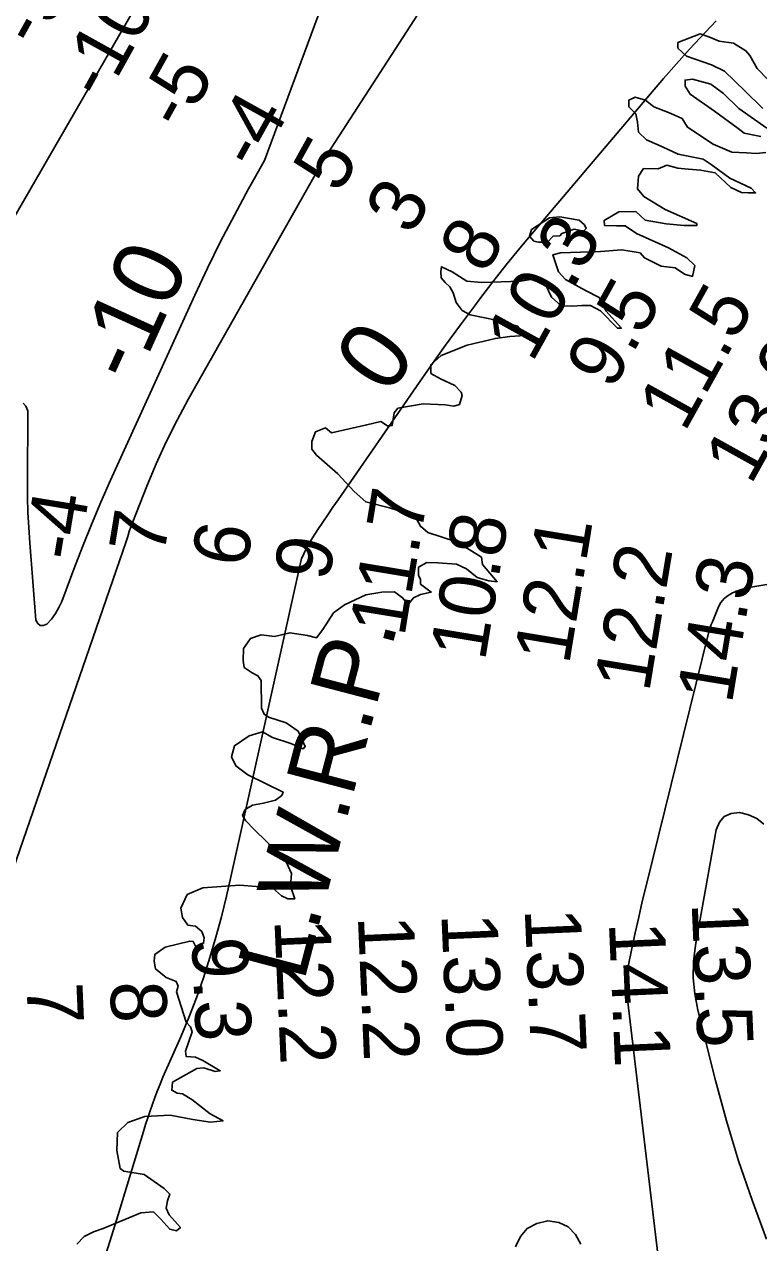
# Model space of a CAD drawing. Extents: x 3187622 to 3225504, y 800805 to 826213.
# Drawn here: x 3199081 to 3199960, y 821734 to 823193 of the extents above; entities that cross this region are included whole.
import ezdxf

# ---------------------------------------------------------------- set-up
doc = ezdxf.new("R2010")
doc.units = 0
for name, color, linetype in [('V-RIVR-EDGE', 7, 'Continuous'), ('V-RIVR-RANG', 7, 'Continuous'), ('V-TOPO-DPTH', 7, 'Continuous'), ('V-TOPO-MAJR-IDEN', 7, 'Continuous'), ('V-TOPO-MINR', 7, 'Continuous'), ('V-TOPO-MINR-IDEN', 7, 'Continuous'), ('V-TOPO-WATR', 7, 'Continuous'), ('V-TOPO-WATR-IDEN', 7, 'Continuous')]:
    doc.layers.add(name, color=color, linetype=linetype)

msp = doc.modelspace()

# ---------------------------------------------------------------- linework, layer by layer
at = {"layer": 'V-RIVR-EDGE'}
for points in [[(3199965.2, 823092.1), (3199943.5, 823113.4), (3199919.2, 823137), (3199903.6, 823144.4), (3199874, 823154.9), (3199863.6, 823164.5), (3199863.6, 823171), (3199890.2, 823181.4), (3199900.6, 823177.9), (3199912.8, 823172.6), (3199930.1, 823170.4), (3199944.9, 823161.3), (3199949.7, 823155.6), (3199958.3, 823139.9), (3199971.3, 823126.9)], [(3199962.9, 823058.6), (3199942.9, 823062.6), (3199935.5, 823068.3), (3199907.3, 823088.8), (3199878.3, 823109.3), (3199872.2, 823118.8), (3199872.2, 823126.2), (3199880.9, 823127.1), (3199903.1, 823121.4), (3199918.3, 823110), (3199936.5, 823092.2), (3199969.9, 823068.6)], [(3199826, 823054.6), (3199816.4, 823063.8), (3199815.2, 823075.9), (3199813, 823085.9), (3199804.8, 823094.2), (3199804.8, 823102.1), (3199812.2, 823105.5), (3199824.8, 823102), (3199834.8, 823094.2), (3199852.1, 823087.2), (3199868.6, 823080.2), (3199875.1, 823069.7), (3199905.9, 823049.6), (3199928.1, 823040), (3199945.5, 823039.1), (3199957.2, 823038.2), (3199968.9, 823039.5)], [(3199870.9, 822951.9), (3199886.1, 822951.9), (3199886.1, 822954.5), (3199848.4, 822971.1), (3199822.8, 822986.8), (3199815, 822996), (3199816.3, 823011.2), (3199822.4, 823020.3), (3199839.8, 823019.8), (3199850.2, 823024.1), (3199863.3, 823020.6), (3199871.5, 823019.7), (3199890.6, 823018.4), (3199908, 823014.9), (3199926.7, 822997.4), (3199939.7, 822991.7), (3199948, 822991.3), (3199956.6, 822991.3), (3199951.4, 822996.9), (3199925.8, 823008.7), (3199903.3, 823024.9), (3199893.7, 823031.4), (3199863.7, 823037.6), (3199845.9, 823045.9), (3199826, 823054.6)], [(3199563, 822548.4), (3199576.1, 822548), (3199598.2, 822546.6), (3199610.4, 822540.9), (3199623, 822530.5), (3199637.3, 822526.5), (3199646.9, 822525.6), (3199629.5, 822546.1), (3199628.3, 822554.8), (3199613.5, 822564), (3199597, 822573.6), (3199564, 822584.5), (3199555.3, 822591.9), (3199549.3, 822602.8), (3199543.2, 822605.9), (3199518, 822614.2), (3199489.8, 822621.2), (3199475.9, 822633.4), (3199456.4, 822654.8), (3199430.8, 822677), (3199425.1, 822684.4), (3199425.2, 822693.5), (3199429.5, 822705.2), (3199441.7, 822710), (3199448.7, 822703.9), (3199490.9, 822713.4), (3199507.8, 822717.2), (3199515.6, 822712), (3199521.3, 822712.4), (3199523.9, 822727.6), (3199528.3, 822733.3), (3199558.3, 822738.4), (3199584.8, 822737.5), (3199595.2, 822735.7), (3199601.8, 822737.9), (3199605.3, 822748.7), (3199604, 822752.6), (3199596.2, 822760.5), (3199579.2, 822768.3), (3199567.5, 822774.9), (3199567.5, 822785.3), (3199580.2, 822796.6), (3199611.1, 822808.7), (3199645, 822816.9), (3199662.4, 822819), (3199680.2, 822820.3), (3199671.5, 822831.6), (3199645.9, 822838.6), (3199614.6, 822845.2), (3199605.1, 822850.4), (3199598.1, 822860), (3199594.3, 822871.3), (3199590.4, 822878.7), (3199584.7, 822884), (3199580, 822889.2), (3199579.5, 822897), (3199580.4, 822902.7), (3199593, 822896.5), (3199610.8, 822885.2), (3199628.6, 822883.8), (3199675.1, 822885.5), (3199696.5, 822888.9), (3199702.5, 822886.7), (3199712, 822866.2), (3199723.8, 822855.8), (3199737.2, 822855.3), (3199748.5, 822856.2), (3199759, 822856.1), (3199770.7, 822850), (3199791.1, 822829.1), (3199795.8, 822829.1), (3199777.2, 822850), (3199773.8, 822857.8), (3199769.4, 822865.7), (3199752.9, 822874.4), (3199729.1, 822887.5), (3199720.4, 822896.7), (3199713.9, 822917.1), (3199723, 822919.3), (3199770.9, 822920.9), (3199796.5, 822923), (3199818.2, 822919.5), (3199823.4, 822913.4), (3199843.4, 822903.3), (3199860.4, 822901.5), (3199871.6, 822893.7), (3199880.8, 822891), (3199883.8, 822904.1), (3199874.3, 822913.2), (3199852.2, 822925.5), (3199829.1, 822935.5), (3199814, 822942.5), (3199800.5, 822951.7), (3199790.1, 822951.7), (3199775.7, 822952.2), (3199775.3, 822958.2), (3199792.7, 822968.6), (3199813.1, 822969), (3199824.4, 822958.6), (3199849.6, 822954.1), (3199870.9, 822951.9)], [(3199685.7, 822939.3), (3199688.3, 822947.2), (3199709.7, 822961.4), (3199722.3, 822962.3), (3199745.3, 822958.3), (3199751.8, 822952.7), (3199753.5, 822948.3), (3199750.5, 822945.3), (3199739.2, 822947.5), (3199724.4, 822942.3), (3199722.2, 822939.7), (3199714, 822939.3), (3199707.4, 822931.9), (3199696.6, 822931.9), (3199690.9, 822933.2)], [(3199690.9, 822933.2), (3199685.7, 822939.3)], [(3199304, 821878.4), (3199318.8, 821880.1), (3199303.6, 821888.4), (3199281.5, 821905.8), (3199270.2, 821912.4), (3199263.7, 821913.2), (3199257.6, 821916.7), (3199258.5, 821926.3), (3199287.3, 821942.7), (3199296, 821943.6), (3199309.4, 821939.2), (3199315.5, 821940.1), (3199294.7, 821952.3), (3199286, 821956.2), (3199274.7, 821957.1), (3199273.8, 821963.6), (3199281.7, 821986.7), (3199280, 821992.7), (3199274.8, 821998.4), (3199263.1, 822034.5), (3199264.9, 822041.5), (3199262.7, 822047.1), (3199250.6, 822051.9), (3199238, 822062), (3199236.3, 822071.1), (3199237.2, 822079.4), (3199249.4, 822088), (3199278.9, 822095.3), (3199282.9, 822094.9), (3199285.9, 822089.2), (3199291.5, 822089.2), (3199295.5, 822092.7), (3199296.3, 822099.2), (3199293.3, 822106.6), (3199285.9, 822113.1), (3199276.8, 822114.5), (3199270.3, 822123.6), (3199268.2, 822134.9), (3199276, 822151), (3199294.7, 822159.2), (3199339.1, 822162.1), (3199378.2, 822159), (3199389, 822149.4), (3199396.4, 822145.9), (3199404.7, 822145.9), (3199399.5, 822161.1), (3199400.9, 822176.3), (3199394.8, 822189.4), (3199384.8, 822201.1), (3199356.6, 822228.6), (3199345.8, 822239.5), (3199342.3, 822245.6), (3199345.4, 822253), (3199354.1, 822258.1), (3199367.2, 822260.3), (3199381.5, 822264.2), (3199389.3, 822269.8), (3199390.7, 822273.7), (3199348.5, 822294.2), (3199334.2, 822305.1), (3199329, 822316), (3199332.5, 822329.1), (3199350, 822341.2), (3199366.1, 822345.9), (3199378.2, 822338.9), (3199399.9, 822331.9), (3199414.7, 822325.4), (3199417.3, 822328.4), (3199408.7, 822346.7), (3199394.3, 822356.7), (3199373.1, 822363.3), (3199367.9, 822366.8), (3199364.8, 822374.2), (3199364.5, 822407.2), (3199360.6, 822412.9), (3199353.6, 822416.4), (3199344.1, 822422.9), (3199342.8, 822431.2), (3199343.3, 822445.5), (3199351.6, 822457.7), (3199364.6, 822462), (3199380.3, 822459.8), (3199399, 822464.5), (3199419.8, 822461), (3199430.7, 822458.3), (3199438.5, 822468.3), (3199451.2, 822488.3), (3199464.2, 822497.8), (3199489.9, 822509.9), (3199509, 822512.9), (3199524.3, 822513.3), (3199533.8, 822506.3), (3199540.7, 822498.1), (3199546.8, 822506.3), (3199555.1, 822510.2), (3199568.2, 822513.2), (3199555.1, 822522.8), (3199555.2, 822528.5), (3199553, 822533.2), (3199553, 822542.8), (3199563, 822548.4)], [(3199143.7, 821732.3), (3199152.4, 821741.8), (3199163.8, 821747.4), (3199175.1, 821751.3), (3199220.3, 821769.9), (3199235.5, 821771.2), (3199244.2, 821762.5), (3199255, 821750.3), (3199262.9, 821748.5), (3199267.7, 821752.4), (3199254.2, 821767.6), (3199250.8, 821775.5), (3199252.5, 821784.2), (3199255.2, 821792.4), (3199248.2, 821799), (3199224.3, 821816), (3199200, 821819.9), (3199195.7, 821823), (3199191.8, 821844.7), (3199192.3, 821866), (3199204.9, 821878.2), (3199225, 821885.1), (3199255.4, 821886.7), (3199282.8, 821881.9), (3199304, 821878.4)]]:
    msp.add_lwpolyline(points, dxfattribs=at)
at = {"layer": 'V-TOPO-DPTH'}
for points in [[(3199079.4, 822739.4), (3199082.7, 822735.8), (3199084.9, 822730.2), (3199084.6, 822644.8), (3199084.8, 822626.6), (3199085.2, 822608.5), (3199086.2, 822590.4), (3199087.4, 822572.3), (3199094.7, 822479.6), (3199096.9, 822475.4), (3199099.7, 822473), (3199103.5, 822473), (3199107.9, 822474.7), (3199113.4, 822480.8), (3199118.3, 822487.4), (3199122.3, 822494.5), (3199125.6, 822502), (3199140, 822540.5), (3199150.4, 822567.4), (3199161.2, 822594.2), (3199172.5, 822620.8), (3199184.2, 822647.2), (3199285, 822868.8), (3199300.2, 822901), (3199315.9, 822933), (3199332.4, 822964.6), (3199349.4, 822995.9), (3199352.6, 823001.6), (3199368.5, 823029.8), (3199588.2, 823622.9)], [(3199079.4, 822739.4), (3199082.7, 822735.8), (3199084.9, 822730.2), (3199084.6, 822644.8), (3199084.8, 822626.6), (3199085.2, 822608.5), (3199086.2, 822590.4), (3199087.4, 822572.3), (3199094.7, 822479.6), (3199096.9, 822475.4), (3199099.7, 822473), (3199103.5, 822473), (3199107.9, 822474.7), (3199113.4, 822480.8), (3199118.3, 822487.4), (3199122.3, 822494.5), (3199125.6, 822502), (3199140, 822540.5), (3199150.4, 822567.4), (3199161.2, 822594.2), (3199172.5, 822620.8), (3199184.2, 822647.2), (3199285, 822868.8), (3199300.2, 822901), (3199315.9, 822933), (3199332.4, 822964.6), (3199349.4, 822995.9), (3199352.6, 823001.6), (3199368.5, 823029.8), (3199588.2, 823622.9)], [(3199909.3, 823197.1), (3199877.3, 823163.1), (3199846.3, 823128.2), (3199690.9, 822944.9), (3199674.3, 822925), (3199657.9, 822905), (3199641.9, 822884.6), (3199626.2, 822864.1), (3199621, 822857.2), (3199603, 822833), (3199585.2, 822808.6), (3199567.7, 822784.1), (3199550.3, 822759.3), (3199456.5, 822623.5), (3199450.4, 822614.7), (3199444.4, 822605.8), (3199438.5, 822597), (3199432.5, 822588.1), (3199425.9, 822578), (3199423.4, 822574.1), (3199421, 822570), (3199418.8, 822565.9), (3199416.8, 822561.7), (3199414.2, 822556.3), (3199412.9, 822553.2), (3199412, 822549.9), (3199328.7, 822173.7), (3199322.9, 822149), (3199316.8, 822124.4), (3199310.2, 822100), (3199303.2, 822075.6), (3199295.4, 822051.5), (3199287.1, 822027.5), (3199277.9, 822004), (3199268.1, 821980.6), (3199246.8, 821932.2), (3199243.4, 821924.2), (3199240.2, 821916.3), (3199237.1, 821908.2), (3199234.2, 821900.1), (3199231.5, 821892), (3199228.8, 821883.8), (3199226.1, 821875.6), (3199223.6, 821867.4), (3199192.9, 821766.3), (3199185.8, 821743.3), (3199178.6, 821720.4)], [(3199909.3, 823197.1), (3199877.3, 823163.1), (3199846.3, 823128.2), (3199690.9, 822944.9), (3199674.3, 822925), (3199657.9, 822905), (3199641.9, 822884.6), (3199626.2, 822864.1), (3199621, 822857.2), (3199603, 822833), (3199585.2, 822808.6), (3199567.7, 822784.1), (3199550.3, 822759.3), (3199456.5, 822623.5), (3199450.4, 822614.7), (3199444.4, 822605.8), (3199438.5, 822597), (3199432.5, 822588.1), (3199425.9, 822578), (3199423.4, 822574.1), (3199421, 822570), (3199418.8, 822565.9), (3199416.8, 822561.7), (3199414.2, 822556.3), (3199412.9, 822553.2), (3199412, 822549.9), (3199328.7, 822173.7), (3199322.9, 822149), (3199316.8, 822124.4), (3199310.2, 822100), (3199303.2, 822075.6), (3199295.4, 822051.5), (3199287.1, 822027.5), (3199277.9, 822004), (3199268.1, 821980.6), (3199246.8, 821932.2), (3199243.4, 821924.2), (3199240.2, 821916.3), (3199237.1, 821908.2), (3199234.2, 821900.1), (3199231.5, 821892), (3199228.8, 821883.8), (3199226.1, 821875.6), (3199223.6, 821867.4), (3199192.9, 821766.3), (3199185.8, 821743.3), (3199178.6, 821720.4)], [(3199969.5, 821738.5), (3199952.3, 821785.3), (3199936.2, 821832.4), (3199921.8, 821880.2), (3199908.7, 821928.3), (3199887.2, 822012.7), (3199883.6, 822032.1), (3199881.7, 822051.5), (3199882.2, 822071), (3199884.5, 822090.6), (3199909.2, 822228.4), (3199913.3, 822237.5), (3199919.1, 822244.4), (3199927.3, 822248), (3199937.3, 822249.4), (3199948.2, 822246.6), (3199958.1, 822242.1), (3199966.4, 822235.1)]]:
    msp.add_lwpolyline(points, dxfattribs=at)
at = {"layer": 'V-TOPO-MINR'}
for points in [[(3198527.4, 821052.2), (3198739.5, 821871.6), (3198742, 821880.5), (3198744.4, 821889.6), (3198746.5, 821898.7), (3198758.9, 821954.9), (3198764.2, 821980.3), (3198769.1, 822005.8), (3198773.4, 822031.3), (3198777.2, 822057), (3198803.1, 822244.6), (3198813.2, 822311.3), (3198824.4, 822377.8), (3198837.4, 822443.9), (3198851.5, 822509.9), (3198872.1, 822600.4), (3198877.6, 822620.6), (3198884.4, 822640.3), (3198893.1, 822659.2), (3198902.9, 822677.7), (3198946.5, 822751.1), (3199506.3, 823720.4)], [(3199079.4, 822739.4), (3199082.7, 822735.8), (3199084.9, 822730.2), (3199084.6, 822644.8), (3199084.8, 822626.6), (3199085.2, 822608.5), (3199086.2, 822590.4), (3199087.4, 822572.3), (3199094.7, 822479.6), (3199096.9, 822475.4), (3199099.7, 822473), (3199103.5, 822473), (3199107.9, 822474.7), (3199113.4, 822480.8), (3199118.3, 822487.4), (3199122.3, 822494.5), (3199125.6, 822502), (3199140, 822540.5), (3199150.4, 822567.4), (3199161.2, 822594.2), (3199172.5, 822620.8), (3199184.2, 822647.2), (3199285, 822868.8), (3199300.2, 822901), (3199315.9, 822933), (3199332.4, 822964.6), (3199349.4, 822995.9), (3199352.6, 823001.6), (3199368.5, 823029.8), (3199588.2, 823622.9)], [(3198847.2, 821357.8), (3199010.4, 822008.2), (3199010.6, 822011.9), (3199010.8, 822015.5), (3199011.1, 822019.2), (3199203, 822573.6), (3199204.7, 822579.6), (3199206.6, 822585.5), (3199208.6, 822591.4), (3199210.8, 822597.2), (3199227.5, 822639.8), (3199238.7, 822666.6), (3199250.7, 822693), (3199263.7, 822719), (3199277.5, 822744.6), (3199436.2, 823025.3), (3199437.9, 823028.1), (3199438.7, 823029.5), (3199439.6, 823030.9), (3199763.6, 823531.9)], [(3199864.8, 821509.4), (3199802.3, 822032), (3199801.9, 822040.3), (3199801.9, 822048.5), (3199802.7, 822056.8), (3199804, 822064.9), (3199808.4, 822086.3), (3199812.4, 822105.2), (3199816.6, 822123.9), (3199820.9, 822142.7), (3199825.4, 822161.4), (3199900.3, 822463.9), (3199901.2, 822467.4), (3199902.3, 822470.8), (3199903.5, 822474.3), (3199904.8, 822477.6), (3199912.1, 822495.3), (3199915.1, 822500.6), (3199918.8, 822505.4), (3199923.5, 822509.1), (3199928.9, 822512.2), (3199934.8, 822514.5), (3199940.9, 822516.5), (3199947.1, 822518.1), (3199953.4, 822519.4), (3199991.2, 822525.9)], [(3199966.4, 822235.1), (3199958.1, 822242.1), (3199948.2, 822246.6), (3199937.3, 822249.4), (3199927.3, 822248), (3199919.1, 822244.4), (3199913.3, 822237.5), (3199909.2, 822228.4), (3199884.5, 822090.6), (3199882.2, 822071), (3199881.7, 822051.5), (3199883.6, 822032.1), (3199887.2, 822012.7), (3199908.7, 821928.3), (3199921.8, 821880.2), (3199936.2, 821832.4), (3199952.3, 821785.3), (3199969.5, 821738.5)], [(3199668.9, 821729.4), (3199675.1, 821741.6), (3199683.2, 821751.3), (3199694.4, 821757.1), (3199707.7, 821760.5), (3199720.9, 821758.2), (3199732.2, 821753.2), (3199740.7, 821744.2), (3199747.2, 821732.5)]]:
    msp.add_lwpolyline(points, dxfattribs=at)
at = {"layer": 'V-TOPO-WATR'}
msp.add_lwpolyline([(3199178.6, 821720.4), (3199185.8, 821743.3), (3199192.9, 821766.3), (3199223.6, 821867.4), (3199226.1, 821875.6), (3199228.8, 821883.8), (3199231.5, 821892), (3199234.2, 821900.1), (3199237.1, 821908.2), (3199240.2, 821916.3), (3199243.4, 821924.2), (3199246.8, 821932.2), (3199268.1, 821980.6), (3199277.9, 822004), (3199287.1, 822027.5), (3199295.4, 822051.5), (3199303.2, 822075.6), (3199310.2, 822100), (3199316.8, 822124.4), (3199322.9, 822149), (3199328.7, 822173.7), (3199412, 822549.9), (3199412.9, 822553.2), (3199414.2, 822556.3), (3199416.8, 822561.7), (3199418.8, 822565.9), (3199421, 822570), (3199423.4, 822574.1), (3199425.9, 822578), (3199432.5, 822588.1), (3199438.5, 822597), (3199444.4, 822605.8), (3199450.4, 822614.7), (3199456.5, 822623.5), (3199550.3, 822759.3), (3199567.7, 822784.1), (3199585.2, 822808.6), (3199603, 822833), (3199621, 822857.2), (3199626.2, 822864.1), (3199641.9, 822884.6), (3199657.9, 822905), (3199674.3, 822925), (3199690.9, 822944.9), (3199846.3, 823128.2), (3199877.3, 823163.1), (3199909.3, 823197.1)], dxfattribs=at)

# ---------------------------------------------------------------- texts
at = {"layer": 'V-RIVR-RANG'}
for s, rotation, p in [('-9', 60.9441, (3199097, 823162.5)), ('-10', 60.9441, (3199176.3, 823099.4)), ('-5', 60.9441, (3199270.7, 823063.3)), ('-4', 60.9441, (3199358.9, 823016.1)), ('5', 60.9441, (3199458.1, 822988.8)), ('3', 60.9441, (3199544.6, 822938.6)), ('8', 60.9441, (3199633.2, 822892.2)), ('10.3', 60.9441, (3199688.9, 822786.6)), ('9.5', 60.9441, (3199784.9, 822753.5)), ('11.5', 60.9441, (3199871.5, 822703.4)), ('13.0', 60.9441, (3199950.7, 822640.1)), ('11.7', 80.6141, (3199535.9, 822458.5)), ('-4', 80.6141, (3199145.4, 822548.6)), ('7', 80.6141, (3199247.8, 822555.1)), ('10.8', 80.6141, (3199632.4, 822429.4)), ('6', 80.6141, (3199346.8, 822541.1)), ('12.1', 80.6141, (3199733.1, 822425.1)), ('9', 80.6141, (3199445.5, 822524.8)), ('12.2', 80.6141, (3199829, 822392.1)), ('14.3', 80.6141, (3199928, 822378.1)), ('13.0', 272.4991, (3199580.2, 822127.7)), ('13.7', 272.4991, (3199680, 822133.7)), ('13.5', 272.4991, (3199879.9, 822140.9)), ('12.2', 272.4991, (3199380.3, 822120.7)), ('12.2', 272.4991, (3199480.2, 822124.9)), ('14.1', 272.4991, (3199780.8, 822117.5)), ('9.3', 272.4991, (3199281.2, 822098.7)), ('7', 272.4991, (3199083.4, 822044.1)), ('8', 272.4991, (3199183.4, 822046.1))]:
    msp.add_text(s, height=67, rotation=rotation, dxfattribs=at).set_placement(p)
at = {"layer": 'V-TOPO-MAJR-IDEN'}
msp.add_text('0', height=83, rotation=55.3553, dxfattribs=at).set_placement((3199516.6, 822746.9))
at = {"layer": 'V-TOPO-MINR-IDEN'}
msp.add_text('-10', height=83, rotation=65.523, dxfattribs=at).set_placement((3199212.8, 822760.2))
at = {"layer": 'V-TOPO-WATR-IDEN'}
msp.add_text('L.W.R.P.', height=83, rotation=75.2854, dxfattribs=at).set_placement((3199415.6, 822045.5))

doc.saveas('drawing.dxf')
